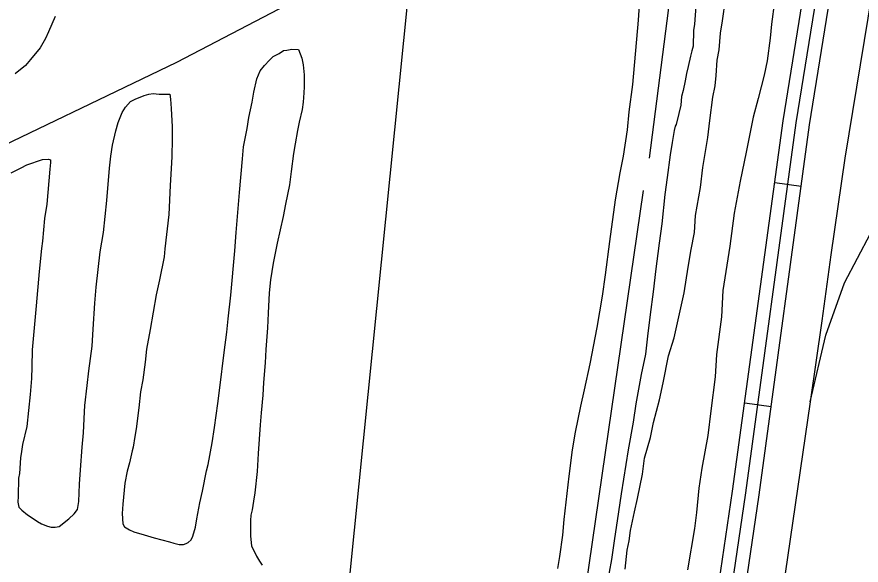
# Model space of a CAD drawing. Extents: x 3355677 to 3393573, y 612928 to 638357.
# Drawn here: x 3361098 to 3362048, y 628952 to 629568 of the extents above; entities that cross this region are included whole.
import ezdxf

# ---------------------------------------------------------------- set-up
doc = ezdxf.new("R2010")
doc.units = 0
for name, color, linetype in [('V-RAIL-TRAK', 7, 'Continuous'), ('V-ROAD-CNTR', 7, 'Continuous'), ('V-SITE-VEGE', 7, 'Continuous'), ('V-TOPO-SHOR', 7, 'Continuous'), ('V-UTIL-LINE', 7, 'Continuous')]:
    doc.layers.add(name, color=color, linetype=linetype)

msp = doc.modelspace()

# ---------------------------------------------------------------- linework, layer by layer
at = {"layer": 'V-RAIL-TRAK'}
for points in [[(3361941.47, 630240.06), (3362001.58, 630155.44), (3362022.65, 630122.97), (3362048.95, 630070.22), (3362072.79, 629980.06), (3362084.07, 629903.03), (3362088.64, 629849.05), (3362084.01, 629778.21), (3362075.92, 629709.92), (3362059.76, 629594.54), (3362029.25, 629409.44), (3362013.42, 629300.79), (3362003.27, 629226.78), (3361990.4, 629135.57), (3361962.04, 628942.96), (3361939.57, 628802.2), (3361912.65, 628604.58), (3361883.26, 628409.23), (3361853.57, 628209.89), (3361822.61, 628008.07), (3361794.31, 627820.7), (3361761.54, 627614.16)], [(3361990.4, 629135.57), (3362007.93, 629210.75), (3362028.88, 629269.52), (3362058.16, 629324.95), (3362102.44, 629382.94), (3362152.83, 629440.48), (3362272.81, 629534.38)]]:
    msp.add_lwpolyline(points, dxfattribs=at)
at = {"layer": 'V-ROAD-CNTR'}
for p, q in [((3361950.36, 629382.36), (3361980.08, 629378.3)), ((3361916.54, 629134.66), (3361946.26, 629130.6))]:
    msp.add_line(p, q, dxfattribs=at)
for points in [[(3361333.11, 625137.07), (3361331.1, 625193.75), (3361343.89, 625263.08), (3361380.68, 625335.89), (3361396.87, 625375.4), (3361413.22, 625431.34), (3361472, 625874.44), (3361552.42, 626420.22), (3361626.5, 626944.08), (3361690.73, 627355.97), (3361764.84, 627926.7), (3361857.69, 628521.4), (3361932.7, 629031.27), (3361989.47, 629447.05), (3362043.41, 629781.75), (3362046.31, 629849.48), (3362026.38, 629885.26), (3362010.6, 629880.92)], [(3361318.12, 625136.54), (3361316.06, 625194.86), (3361329.53, 625267.92), (3361367.03, 625342.13), (3361382.69, 625380.36), (3361398.5, 625434.45), (3361457.15, 625876.52), (3361537.57, 626422.36), (3361611.66, 626946.29), (3361675.88, 627358.09), (3361749.99, 627928.82), (3361842.85, 628523.64), (3361917.84, 629033.38), (3361974.64, 629449.26), (3362028.46, 629783.27), (3362031.15, 629845.89), (3362019.01, 629867.67), (3362002.83, 629863.22), (3361984.71, 629857.19)], [(3361303.12, 625136.01), (3361301.01, 625195.96), (3361315.17, 625272.76), (3361353.37, 625348.36), (3361368.51, 625385.32), (3361383.78, 625437.56), (3361442.29, 625878.6), (3361522.73, 626424.51), (3361596.82, 626948.49), (3361661.03, 627360.21), (3361735.14, 627930.95), (3361828.02, 628525.89), (3361902.99, 629035.48), (3361959.8, 629451.47), (3362013.51, 629784.79), (3362015.98, 629842.3), (3362011.64, 629850.09), (3362007.19, 629848.86), (3361989.46, 629842.96)]]:
    msp.add_lwpolyline(points, dxfattribs=at)
at = {"layer": 'V-SITE-VEGE'}
for p, q in [((3361796.98, 629564.7), (3361798.44, 629586.74)), ((3361861.84, 629585.17), (3361859.96, 629560.37)), ((3361140.71, 629568.92), (3361133.4, 629551.67)), ((3361790.56, 629492.29), (3361796.98, 629564.7)), ((3361859.96, 629560.37), (3361859.08, 629553.29)), ((3361133.4, 629551.67), (3361129.77, 629544.23)), ((3361859.08, 629553.29), (3361858.47, 629535.57)), ((3361129.77, 629544.23), (3361123.72, 629533.67)), ((3361123.72, 629533.67), (3361112.92, 629520.41)), ((3361401.43, 629531.01), (3361406.96, 629532.12)), ((3361406.96, 629532.12), (3361414.44, 629531.64)), ((3361414.44, 629531.64), (3361418.26, 629522.13)), ((3361858.47, 629535.57), (3361857.22, 629530.07)), ((3361381.98, 629519.83), (3361385.98, 629523.71)), ((3361385.98, 629523.71), (3361392.71, 629527.18)), ((3361392.71, 629527.18), (3361397.48, 629530.66)), ((3361397.48, 629530.66), (3361401.43, 629531.01)), ((3361418.26, 629522.13), (3361419.74, 629514.63)), ((3361855.57, 629524.18), (3361853.06, 629512.79)), ((3361857.22, 629530.07), (3361855.57, 629524.18)), ((3361107.33, 629513.79), (3361095.79, 629504.47)), ((3361112.92, 629520.41), (3361107.33, 629513.79)), ((3361371.59, 629507.74), (3361376.39, 629513.59)), ((3361376.39, 629513.59), (3361381.98, 629519.83)), ((3361419.74, 629514.63), (3361420.78, 629503.19)), ((3361853.06, 629512.79), (3361851, 629504.93)), ((3361367.54, 629498.73), (3361371.59, 629507.74)), ((3361420.78, 629503.19), (3361420.73, 629499.25)), ((3361851, 629504.93), (3361849.71, 629496.68)), ((3361364.2, 629483.8), (3361367.54, 629498.73)), ((3361420.73, 629499.25), (3361421.01, 629489.79)), ((3361849.71, 629496.68), (3361847.21, 629485.68)), ((3361421.01, 629489.79), (3361420.53, 629483.1)), ((3361786.64, 629461.61), (3361790.56, 629492.29)), ((3361847.21, 629485.68), (3361845.55, 629479)), ((3361225.4, 629473.32), (3361230.95, 629476.01)), ((3361230.95, 629476.01), (3361240.85, 629480.22)), ((3361240.85, 629480.22), (3361245.99, 629481.73)), ((3361245.99, 629481.73), (3361251.12, 629482.45)), ((3361251.12, 629482.45), (3361257.81, 629481.58)), ((3361257.81, 629481.58), (3361269.63, 629481.43)), ((3361269.63, 629481.43), (3361270.35, 629475.91)), ((3361270.35, 629475.91), (3361271.4, 629465.26)), ((3361362.49, 629472.4), (3361364.2, 629483.8)), ((3361420.53, 629483.1), (3361419.61, 629472.48)), ((3361845.55, 629479), (3361844.65, 629469.16)), ((3361216.19, 629460.82), (3361219.81, 629467.08)), ((3361219.81, 629467.08), (3361225.4, 629473.32)), ((3361271.4, 629465.26), (3361272.32, 629444.76)), ((3361358.73, 629455.51), (3361362.49, 629472.4)), ((3361419.61, 629472.48), (3361418.72, 629464.21)), ((3361844.65, 629469.16), (3361842.56, 629459.73)), ((3361211.72, 629449.85), (3361216.19, 629460.82)), ((3361356.6, 629442.93), (3361358.73, 629455.51)), ((3361418.72, 629464.21), (3361415.39, 629450.07)), ((3361784.81, 629441.54), (3361786.64, 629461.61)), ((3361842.56, 629459.73), (3361839.65, 629447.56)), ((3361208.84, 629440.43), (3361211.72, 629449.85)), ((3361415.39, 629450.07), (3361413.31, 629440.65)), ((3361839.65, 629447.56), (3361838.44, 629445.6)), ((3361205.1, 629424.33), (3361208.84, 629440.43)), ((3361272.32, 629444.76), (3361272.55, 629431.36)), ((3361352.81, 629422.49), (3361356.6, 629442.93)), ((3361413.31, 629440.65), (3361410.76, 629425.71)), ((3361780.12, 629412.05), (3361784.81, 629441.54)), ((3361837.2, 629440.89), (3361835.06, 629427.13)), ((3361838.44, 629445.6), (3361837.2, 629440.89)), ((3361272.55, 629431.36), (3361271.91, 629411.28)), ((3361835.06, 629427.13), (3361832.53, 629413.37)), ((3361203.36, 629411.74), (3361205.1, 629424.33)), ((3361351.45, 629408.72), (3361352.81, 629422.49)), ((3361410.76, 629425.71), (3361409.04, 629414.7)), ((3361108.7, 629402.28), (3361126.5, 629407.97)), ((3361126.5, 629407.97), (3361133.2, 629408.67)), ((3361133.2, 629408.67), (3361135.56, 629407.86)), ((3361135.56, 629407.86), (3361135.52, 629404.7)), ((3361202.02, 629398.36), (3361203.36, 629411.74)), ((3361271.91, 629411.28), (3361271.34, 629397.89)), ((3361348.22, 629370.94), (3361351.45, 629408.72)), ((3361409.04, 629414.7), (3361406.43, 629394.64)), ((3361776.33, 629393.19), (3361780.12, 629412.05)), ((3361832.53, 629413.37), (3361829.45, 629387.8)), ((3361091.25, 629393.04), (3361102.35, 629398.81)), ((3361102.35, 629398.81), (3361108.7, 629402.28)), ((3361135.52, 629404.7), (3361134.63, 629397.23)), ((3361198.81, 629362.16), (3361202.02, 629398.36)), ((3361134.63, 629397.23), (3361131.39, 629357.87)), ((3361271.34, 629397.89), (3361270.32, 629379)), ((3361406.43, 629394.64), (3361404.28, 629379.7)), ((3361771.23, 629362.92), (3361776.33, 629393.19)), ((3361404.28, 629379.7), (3361400.06, 629358.08)), ((3361829.45, 629387.8), (3361826.85, 629368.93)), ((3361270.32, 629379), (3361268.73, 629346.32)), ((3361344.52, 629326.07), (3361348.22, 629370.94)), ((3361195.21, 629325.96), (3361198.81, 629362.16)), ((3361764.74, 629316.12), (3361771.23, 629362.92)), ((3361826.85, 629368.93), (3361823.29, 629335.88)), ((3361131.39, 629357.87), (3361128.82, 629341.75)), ((3361400.06, 629358.08), (3361397.13, 629343.93)), ((3361128.82, 629341.75), (3361126.54, 629316.17)), ((3361268.73, 629346.32), (3361264.32, 629307.77)), ((3361397.13, 629343.93), (3361390.46, 629314.08)), ((3361823.29, 629335.88), (3361820.26, 629314.25)), ((3361191.39, 629304.34), (3361195.21, 629325.96)), ((3361343.08, 629305.6), (3361344.52, 629326.07)), ((3361126.54, 629316.17), (3361125.25, 629307.92)), ((3361390.46, 629314.08), (3361387.1, 629297.18)), ((3361759.94, 629278.36), (3361764.74, 629316.12)), ((3361820.26, 629314.25), (3361816.32, 629282.39)), ((3361125.25, 629307.92), (3361122.57, 629282.35)), ((3361186.96, 629264.6), (3361191.39, 629304.34)), ((3361264.32, 629307.77), (3361263.41, 629298.72)), ((3361338.52, 629255.63), (3361343.08, 629305.6)), ((3361263.41, 629298.72), (3361257.97, 629272.78)), ((3361387.1, 629297.18), (3361385.85, 629291.68)), ((3361385.85, 629291.68), (3361382.85, 629272.81)), ((3361122.57, 629282.35), (3361119.33, 629243.78)), ((3361756.49, 629254.37), (3361759.94, 629278.36)), ((3361816.32, 629282.39), (3361814.1, 629262.32)), ((3361257.97, 629272.78), (3361254.21, 629255.89)), ((3361382.85, 629272.81), (3361381.49, 629258.25)), ((3361185.55, 629246.5), (3361186.96, 629264.6)), ((3361254.21, 629255.89), (3361247.82, 629216.97)), ((3361381.49, 629258.25), (3361380.42, 629235.41)), ((3361814.1, 629262.32), (3361809.77, 629230.86)), ((3361183.61, 629217.37), (3361185.55, 629246.5)), ((3361335.43, 629228.88), (3361338.52, 629255.63)), ((3361750.54, 629219.38), (3361756.49, 629254.37)), ((3361119.33, 629243.78), (3361114.78, 629194.2)), ((3361334.06, 629213.93), (3361335.43, 629228.88)), ((3361380.42, 629235.41), (3361379.82, 629218.87)), ((3361809.77, 629230.86), (3361807.14, 629209.62)), ((3361379.82, 629218.87), (3361377.94, 629194.47)), ((3361742.54, 629178.51), (3361750.54, 629219.38)), ((3361182.2, 629198.48), (3361183.61, 629217.37)), ((3361247.82, 629216.97), (3361243.61, 629194.96)), ((3361331.02, 629191.12), (3361334.06, 629213.93)), ((3361807.14, 629209.62), (3361804.92, 629189.16)), ((3361114.78, 629194.2), (3361114.54, 629174.9)), ((3361178.7, 629170.55), (3361182.2, 629198.48)), ((3361243.61, 629194.96), (3361241.85, 629180.41)), ((3361326.19, 629151.39), (3361331.02, 629191.12)), ((3361377.94, 629194.47), (3361376.97, 629179.51)), ((3361241.85, 629180.41), (3361239.24, 629160.35)), ((3361804.92, 629189.16), (3361799.91, 629166.38)), ((3361114.54, 629174.9), (3361113.98, 629161.9)), ((3361176.92, 629154.03), (3361178.7, 629170.55)), ((3361376.97, 629179.51), (3361375.12, 629157.47)), ((3361736.27, 629149.05), (3361742.54, 629178.51)), ((3361113.98, 629161.9), (3361112.58, 629143.8)), ((3361799.91, 629166.38), (3361793.98, 629133.36)), ((3361174.27, 629131.61), (3361176.92, 629154.03)), ((3361239.24, 629160.35), (3361236.71, 629146.98)), ((3361323.61, 629133.69), (3361326.19, 629151.39)), ((3361375.12, 629157.47), (3361374.55, 629143.3)), ((3361112.58, 629143.8), (3361108.98, 629107.99)), ((3361236.71, 629146.98), (3361234.91, 629128.88)), ((3361374.55, 629143.3), (3361372.72, 629123.23)), ((3361732.1, 629130.97), (3361736.27, 629149.05)), ((3361320.12, 629106.95), (3361323.61, 629133.69)), ((3361793.98, 629133.36), (3361790.97, 629112.91)), ((3361172.71, 629100.9), (3361173.79, 629124.52)), ((3361173.79, 629124.52), (3361174.27, 629131.61)), ((3361234.91, 629128.88), (3361231.86, 629105.28)), ((3361372.72, 629123.23), (3361371.37, 629109.85)), ((3361726.22, 629101.5), (3361732.1, 629130.97)), ((3361108.98, 629107.99), (3361104, 629087.96)), ((3361231.86, 629105.28), (3361230.57, 629096.63)), ((3361317.54, 629089.64), (3361320.12, 629106.95)), ((3361371.37, 629109.85), (3361369, 629077.58)), ((3361790.97, 629112.91), (3361785.46, 629081.85)), ((3361171.32, 629084.76), (3361172.71, 629100.9)), ((3361230.57, 629096.63), (3361228.45, 629084.84)), ((3361722.83, 629081.84), (3361726.22, 629101.5)), ((3361104, 629087.96), (3361102.72, 629080.1)), ((3361312.91, 629065.27), (3361317.54, 629089.64)), ((3361102.72, 629080.1), (3361101.84, 629072.63)), ((3361169.43, 629059.18), (3361171.32, 629084.76)), ((3361227.22, 629080.52), (3361224.29, 629067.17)), ((3361228.45, 629084.84), (3361227.22, 629080.52)), ((3361369, 629077.58), (3361367.96, 629057.5)), ((3361718.91, 629052.35), (3361722.83, 629081.84)), ((3361785.46, 629081.85), (3361777.76, 629032.32)), ((3361101.84, 629072.63), (3361100.45, 629055.31)), ((3361224.29, 629067.17), (3361221.81, 629057.74)), ((3361168.05, 629043.05), (3361169.43, 629059.18)), ((3361221.81, 629057.74), (3361219.28, 629044.38)), ((3361306.63, 629035.41), (3361310.85, 629058.21)), ((3361310.85, 629058.21), (3361312.91, 629065.27)), ((3361367.96, 629057.5), (3361365.3, 629033.5)), ((3361099.59, 629049.81), (3361098.94, 629029.72)), ((3361100.45, 629055.31), (3361099.59, 629049.81)), ((3361716.7, 629032.68), (3361718.91, 629052.35)), ((3361167.42, 629023.75), (3361168.05, 629043.05)), ((3361219.28, 629044.38), (3361217.02, 629020.77)), ((3361098.94, 629029.72), (3361098.86, 629023.03)), ((3361303.71, 629022.06), (3361306.63, 629035.41)), ((3361365.3, 629033.5), (3361364, 629024.06)), ((3361713.58, 629003.56), (3361716.7, 629032.68)), ((3361777.76, 629032.32), (3361774.75, 629012.26)), ((3361098.86, 629023.03), (3361099.97, 629017.5)), ((3361165.73, 629014.71), (3361167.42, 629023.75)), ((3361217.02, 629020.77), (3361216.1, 629010.14)), ((3361300.33, 629004.37), (3361303.71, 629022.06)), ((3361364, 629024.06), (3361362.3, 629014.23)), ((3361099.97, 629017.5), (3361103.08, 629013.91)), ((3361103.08, 629013.91), (3361109.71, 629008.71)), ((3361156.14, 629004.2), (3361162.12, 629010.03)), ((3361162.12, 629010.03), (3361165.73, 629014.71)), ((3361216.1, 629010.14), (3361216.75, 628998.71)), ((3361362.3, 629014.23), (3361361.05, 629008.34)), ((3361774.75, 629012.26), (3361769.62, 628979.62)), ((3361109.71, 629008.71), (3361114.79, 629005.49)), ((3361114.79, 629005.49), (3361121.04, 629001.08)), ((3361121.04, 629001.08), (3361125.35, 628998.66)), ((3361145.4, 628995.66), (3361156.14, 629004.2)), ((3361298.64, 628994.94), (3361300.33, 629004.37)), ((3361360.58, 629002.44), (3361360.36, 628984.71)), ((3361361.05, 629008.34), (3361360.58, 629002.44)), ((3361711.78, 628985.86), (3361713.58, 629003.56)), ((3361125.35, 628998.66), (3361132.01, 628995.83)), ((3361132.01, 628995.83), (3361136.33, 628994.98)), ((3361136.33, 628994.98), (3361140.66, 628994.93)), ((3361140.66, 628994.93), (3361145.4, 628995.66)), ((3361216.75, 628998.71), (3361218.67, 628995.14)), ((3361218.67, 628995.14), (3361224.54, 628991.92)), ((3361224.54, 628991.92), (3361229.23, 628989.49)), ((3361295.75, 628984.73), (3361298.64, 628994.94)), ((3361229.23, 628989.49), (3361241.01, 628986.2)), ((3361241.01, 628986.2), (3361252, 628982.91)), ((3361252, 628982.91), (3361269.28, 628978.36)), ((3361290.55, 628977.7), (3361293.73, 628980.81)), ((3361293.73, 628980.81), (3361295.75, 628984.73)), ((3361360.36, 628984.71), (3361361.81, 628974.06)), ((3361708.73, 628961.87), (3361711.78, 628985.86)), ((3361269.28, 628978.36), (3361274.38, 628976.72)), ((3361274.38, 628976.72), (3361280.28, 628975.47)), ((3361280.28, 628975.47), (3361285, 628975.41)), ((3361285, 628975.41), (3361288.17, 628976.55)), ((3361288.17, 628976.55), (3361290.55, 628977.7)), ((3361361.81, 628974.06), (3361367.17, 628962.17)), ((3361769.62, 628979.62), (3361766.59, 628958.39)), ((3361367.17, 628962.17), (3361370.65, 628956.61)), ((3361706.2, 628948.5), (3361708.73, 628961.87)), ((3361370.65, 628956.61), (3361373.75, 628952.24)), ((3361766.59, 628958.39), (3361760.68, 628926.16))]:
    msp.add_line(p, q, dxfattribs=at)
for points in [[(3361782.14, 628947.72), (3361784.52, 628968.89), (3361786.77, 628979.45), (3361787.98, 628991.09), (3361792.48, 629012.22), (3361795.84, 629027.02), (3361801.48, 629054.49), (3361803.82, 629072.47), (3361810.47, 629095.7), (3361813.85, 629112.61), (3361820.53, 629137.96), (3361825, 629156.97), (3361830.68, 629187.62), (3361837.29, 629207.67), (3361848.51, 629258.39), (3361853.1, 629286.94), (3361856.53, 629307.02), (3361859.95, 629326.05), (3361861.24, 629345.11), (3361866.94, 629376.82), (3361869.33, 629399.04), (3361875.05, 629432.87), (3361877.41, 629451.91), (3361880.91, 629478.36), (3361883.19, 629491.05), (3361884.39, 629502.68), (3361885.66, 629519.62), (3361887.93, 629531.25), (3361889.22, 629550.3), (3361891.51, 629564.05), (3361894.99, 629588.37)], [(3361950.05, 629585.57), (3361946.56, 629560.18), (3361945.3, 629544.31), (3361941.81, 629518.92), (3361938.43, 629503.07), (3361931.75, 629476.67), (3361926.19, 629455.55), (3361918.28, 629416.44), (3361911.52, 629383.68), (3361904.71, 629347.74), (3361900.02, 629310.72), (3361891.98, 629261.03), (3361890.56, 629231.38), (3361884.73, 629189.07), (3361883.36, 629163.66), (3361878.64, 629125.58), (3361875.12, 629098.08), (3361868.31, 629061.08), (3361864.85, 629038.87), (3361862.39, 629011.36), (3361860.05, 628993.37), (3361852.06, 628946.85)]]:
    msp.add_lwpolyline(points, dxfattribs=at)
at = {"layer": 'V-TOPO-SHOR'}
for p, q in [((3361869.55, 629879.08), (3361808.96, 629409.54)), ((3361472.72, 628943.04), (3361542.39, 629633.71))]:
    msp.add_line(p, q, dxfattribs=at)
msp.add_lwpolyline([(3361666.59, 628418.98), (3361705.97, 628706.76), (3361802.9, 629373.19)], dxfattribs=at)
at = {"layer": 'V-UTIL-LINE'}
msp.add_lwpolyline([(3361887.4, 629835.06), (3361277.32, 629517.23), (3360789.91, 629283.2), (3360295.75, 629017.07), (3359784.7, 628792.03)], dxfattribs=at)

doc.saveas('drawing.dxf')
